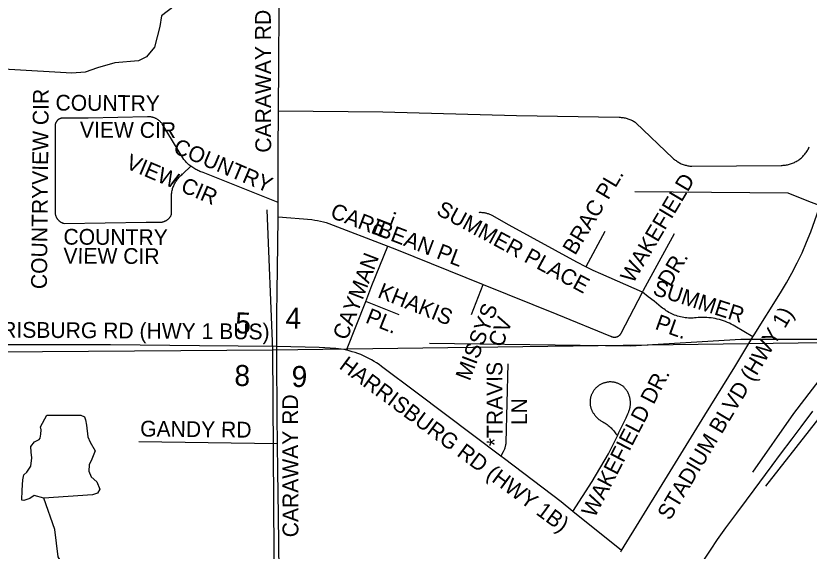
# Model space of a CAD drawing. Extents: x 1670563 to 1761545, y 515755 to 578944.
# Drawn here: x 1702924 to 1706695, y 527402 to 529948 of the extents above; entities that cross this region are included whole.
import ezdxf

# ---------------------------------------------------------------- set-up
doc = ezdxf.new("R2010")
doc.units = 0
for name, color, linetype in [('5_sectionlines', 7, 'Continuous'), ('62_text', 7, 'Continuous'), ('RR Tracks', 7, 'Continuous'), ('SHP_LINE', 7, 'Continuous'), ('STREETCL', 7, 'Continuous'), ('STRNAMES', 7, 'Continuous')]:
    doc.layers.add(name, color=color, linetype=linetype)

# ---------------------------------------------------------------- blocks, each defined once
blk = doc.blocks.new('RR TRACKS02')
at = {"layer": 'RR Tracks'}
for p, q in [((1706657.2, 527992.8), (1706713.4, 528067.3)), ((1706614.8, 527935.9), (1706657.2, 527992.8)), ((1706559.1, 527862.8), (1706614.8, 527935.9)), ((1706519.9, 527809.4), (1706559.1, 527862.8)), ((1706488.4, 527766.5), (1706519.9, 527809.4)), ((1706433.1, 527694.2), (1706488.4, 527766.5)), ((1706396.9, 527644.7), (1706433.1, 527694.2)), ((1706351, 527582.5), (1706396.9, 527644.7)), ((1706299.7, 527512.2), (1706351, 527582.5)), ((1706260.1, 527456.9), (1706299.7, 527512.2)), ((1706226.4, 527407.2), (1706260.1, 527456.9)), ((1706198, 527363.8), (1706226.4, 527407.2))]:
    blk.add_line(p, q, dxfattribs=at)

msp = doc.modelspace()

# ---------------------------------------------------------------- linework, layer by layer
at = {"layer": '5_sectionlines'}
for points in [[(1704119, 517763.8), (1704181.4, 523037.2), (1704145.7, 528359.3), (1704118.1, 529025.3)], [(1693722.5, 528338.7), (1698889.2, 528322.1), (1704145.7, 528359.3), (1709496, 528430.4), (1714842.3, 528473.5)]]:
    msp.add_lwpolyline(points, dxfattribs=at)
at = {"layer": 'SHP_LINE'}
for points in [[(1703677, 529995), (1703616, 529948), (1703609, 529897), (1703584, 529799), (1703546, 529754), (1703508, 529734), (1703395, 529724), (1703312, 529701), (1703254, 529681), (1703191, 529676), (1702893, 529693), (1702798, 529697), (1702743, 529671), (1702696, 529649), (1702632, 529647), (1702567, 529644)], [(1707492, 529510), (1707386, 529232), (1707182, 528823), (1706918, 528445), (1706914, 528415), (1706803, 528408), (1706557, 528408), (1706371, 528408), (1705846, 528377), (1704891, 528389)], [(1707290, 529040), (1706908, 529074), (1706840, 529026), (1706803, 529024), (1706694, 529065), (1706595, 529104), (1705867, 529111)], [(1706428, 527777), (1706623, 528056), (1706799, 528288), (1706799, 528408)], [(1706490, 527711), (1707048, 528425)], [(1703071, 528049), (1703233, 528049), (1703250, 528041), (1703255, 528027), (1703260, 528001), (1703267, 527946), (1703278, 527920), (1703302, 527879), (1703285, 527840), (1703272, 527812), (1703271, 527783), (1703283, 527756), (1703309, 527732), (1703324, 527696), (1703313, 527678), (1703289, 527669), (1703057, 527653), (1703012, 527666), (1702990, 527652), (1702962, 527643), (1702953, 527644), (1702954, 527692), (1702957, 527741), (1702962, 527765), (1702977, 527778), (1702995, 527806), (1703001, 527845), (1702997, 527872), (1702995, 527899), (1703013, 527921), (1703035, 527933), (1703040, 527939), (1703043, 527959), (1703044, 527979), (1703041, 527993), (1703071, 528049)], [(1703551, 526866), (1703466, 526924), (1703381, 527001), (1703336, 527074), (1703304, 527088), (1703190, 527072), (1703190, 527269), (1703125, 527375), (1703110, 527505), (1703057, 527653)]]:
    msp.add_lwpolyline(points, dxfattribs=at)
at = {"layer": 'STREETCL'}
for points in [[(1704172.7, 529496.7), (1704172.9, 529539.4), (1704174.4, 529673.7), (1704175.8, 530028.1), (1704176.5, 530335.1)], [(1706428, 528420.5), (1706434.4, 528431.2), (1706559.3, 528631.3), (1706587.2, 528677.6), (1706613.5, 528724.7), (1706638.3, 528772.7), (1706661.6, 528821.4), (1706683.3, 528870.8), (1706703.3, 528920.9), (1706722.9, 528974.3), (1706741, 529028.2), (1706752.7, 529064), (1706768.2, 529114.7), (1706781.9, 529165.9), (1706793.8, 529217.5), (1706803.8, 529269.5), (1706812, 529321.9), (1706823, 529396.5), (1706831.4, 529471.5), (1706837, 529546.7), (1706839.5, 529674.1), (1706839.4, 529684.9)], [(1704170.6, 529059.8), (1704170.7, 529083), (1704171.4, 529305), (1704172.7, 529496.7)], [(1704172.7, 529496.7), (1704668, 529491), (1705304.7, 529473.6), (1705792.8, 529465.8), (1705797.5, 529465.6), (1705802.1, 529465.3), (1705806.7, 529464.9), (1705811.4, 529464.2), (1705816, 529463.5), (1705820.5, 529462.5), (1705825.1, 529461.4), (1705829.6, 529460.2), (1705834, 529458.8), (1705838.4, 529457.3), (1705842.8, 529455.6), (1705847, 529453.8), (1705851.3, 529451.8), (1705855.4, 529449.7), (1705859.5, 529447.5), (1705863.5, 529445.1), (1705867.4, 529442.6), (1705871.3, 529439.9), (1706047.6, 529271.7), (1706051.1, 529268.4), (1706054.7, 529265.3), (1706058.5, 529262.3), (1706062.3, 529259.4), (1706066.2, 529256.7), (1706070.3, 529254.1), (1706074.4, 529251.6), (1706078.6, 529249.3), (1706082.8, 529247.1), (1706087.2, 529245), (1706091.6, 529243.2), (1706096, 529241.4), (1706100.6, 529239.8), (1706105.1, 529238.4), (1706109.8, 529237.1), (1706114.4, 529236), (1706119.1, 529235.1), (1706123.8, 529234.3), (1706128.6, 529233.6), (1706133.4, 529233.2), (1706138.1, 529232.9), (1706562.2, 529237), (1706567.2, 529237), (1706572.2, 529237.3), (1706577.1, 529237.7), (1706582.1, 529238.2), (1706587, 529239), (1706591.9, 529239.9), (1706596.8, 529241), (1706601.6, 529242.2), (1706606.4, 529243.7), (1706611.1, 529245.2), (1706615.8, 529247), (1706620.4, 529248.9), (1706624.9, 529250.9), (1706629.4, 529253.1), (1706633.8, 529255.5), (1706638.1, 529258), (1706642.3, 529260.7), (1706646.4, 529263.5), (1706650.4, 529266.4), (1706654.3, 529269.5), (1706658.1, 529272.7), (1706661.8, 529276.1), (1706665.4, 529279.6), (1706668.9, 529283.2), (1706672.2, 529286.9), (1706675.4, 529290.7), (1706678.5, 529294.6), (1706681.4, 529298.6), (1706684.2, 529302.8), (1706686.8, 529307), (1706689.3, 529311.3), (1706691.7, 529315.7), (1706693.9, 529320.2), (1706695.9, 529324.7)], [(1703124, 529452.9), (1703123, 529452), (1703122, 529451), (1703121.1, 529450.1), (1703120.1, 529449.1), (1703119.3, 529448), (1703118.4, 529447), (1703117.6, 529445.9), (1703116.9, 529444.8), (1703116.2, 529443.6), (1703115.5, 529442.4), (1703114.9, 529441.3), (1703114.3, 529440), (1703113.7, 529438.8), (1703113.2, 529437.6), (1703112.7, 529436.3), (1703112.3, 529435), (1703111.9, 529433.7), (1703111.6, 529432.4), (1703111.3, 529431.1), (1703111.1, 529429.8), (1703110.9, 529428.4), (1703110.8, 529427.1), (1703110.7, 529425.7), (1703110.6, 529424.4), (1703110.6, 529423), (1703110.6, 529015.8), (1703110.6, 529013.9), (1703110.7, 529011.9), (1703110.9, 529009.9), (1703111.2, 529008), (1703111.5, 529006), (1703111.8, 529004.1), (1703112.3, 529002.2), (1703112.8, 529000.3), (1703113.4, 528998.4), (1703114, 528996.5), (1703114.7, 528994.7), (1703115.5, 528992.8), (1703116.3, 528991.1), (1703117.2, 528989.3), (1703118.2, 528987.6), (1703119.2, 528985.9), (1703120.2, 528984.2), (1703121.4, 528982.6), (1703122.6, 528981)], [(1703588.7, 529460.6), (1703586.3, 529461.7), (1703583.8, 529462.7), (1703581.3, 529463.6), (1703578.8, 529464.4), (1703576.2, 529465.2), (1703573.7, 529465.9), (1703571.1, 529466.4), (1703568.4, 529466.9), (1703565.8, 529467.3), (1703563.2, 529467.6), (1703560.5, 529467.9), (1703557.8, 529468), (1703555.2, 529468), (1703552.5, 529468), (1703549.8, 529467.8), (1703268.7, 529461.7), (1703155.4, 529461.7), (1703154.1, 529461.9), (1703152.7, 529462.1), (1703151.4, 529462.2), (1703150.1, 529462.2), (1703148.7, 529462.2), (1703147.4, 529462.2), (1703146, 529462.1), (1703144.7, 529462), (1703143.3, 529461.8), (1703142, 529461.6), (1703140.7, 529461.3), (1703139.4, 529461), (1703138.1, 529460.6), (1703136.8, 529460.2), (1703135.5, 529459.7), (1703134.3, 529459.2), (1703133, 529458.7), (1703131.8, 529458.1), (1703130.6, 529457.5), (1703129.4, 529456.8), (1703128.3, 529456.1), (1703127.2, 529455.3), (1703126.1, 529454.5), (1703125, 529453.7), (1703124, 529452.9)], [(1703755.6, 529232.8), (1703751.1, 529236.4), (1703746.7, 529240.1), (1703742.4, 529244), (1703738.3, 529248), (1703734.4, 529252.2), (1703730.5, 529256.4), (1703726.8, 529260.8), (1703723.3, 529265.4), (1703619.1, 529435.2), (1703617.5, 529437.4), (1703615.9, 529439.5), (1703614.1, 529441.5), (1703612.3, 529443.5), (1703610.5, 529445.4), (1703608.6, 529447.2), (1703606.6, 529449), (1703604.5, 529450.7), (1703602.4, 529452.3), (1703600.3, 529453.9), (1703598, 529455.4), (1703595.8, 529456.8), (1703593.5, 529458.1), (1703591.1, 529459.4), (1703588.7, 529460.6)], [(1703641.9, 528976.5), (1703643.6, 528977.6), (1703645.3, 528978.9), (1703646.9, 528980.2), (1703648.5, 528981.5), (1703650, 528982.9), (1703651.5, 528984.4), (1703652.9, 528985.9), (1703654.2, 528987.4), (1703655.5, 528989), (1703656.8, 528990.7), (1703658, 528992.3), (1703659.1, 528994.1), (1703660.2, 528995.8), (1703661.2, 528997.6), (1703662.1, 528999.5), (1703663, 529001.3), (1703663.8, 529003.2), (1703663.8, 529096.9), (1703664.4, 529101.9), (1703665.1, 529106.8), (1703665.9, 529111.7), (1703667, 529116.6), (1703668.2, 529121.5), (1703669.6, 529126.3), (1703671.2, 529131.1), (1703672.9, 529135.8), (1703674.8, 529140.4), (1703676.8, 529145), (1703679, 529149.5), (1703681.3, 529153.9), (1703683.9, 529158.3), (1703686.5, 529162.5), (1703689.3, 529166.6), (1703692.3, 529170.7), (1703695.3, 529174.6), (1703698.6, 529178.5), (1703701.9, 529182.2), (1703705.4, 529185.8), (1703709, 529189.3), (1703712.7, 529192.6), (1703716.6, 529195.9), (1703717.8, 529196.8), (1703755.3, 529233)], [(1704170.6, 529059.8), (1703814.7, 529203.1), (1703809.4, 529204.7), (1703804.2, 529206.4), (1703799.1, 529208.3), (1703794, 529210.4), (1703789, 529212.6), (1703784.1, 529214.9), (1703779.2, 529217.5), (1703774.4, 529220.1), (1703769.7, 529223), (1703764.9, 529226.1), (1703760.2, 529229.4), (1703755.6, 529232.8)], [(1704170.4, 528992.1), (1704170.6, 529059.8)], [(1705633.8, 528754.2), (1705590.5, 528776.9), (1705269.1, 528952.2), (1705188.2, 528997.7), (1705184.8, 528999.5), (1705181.4, 529001.3), (1705177.8, 529002.9), (1705174.3, 529004.3), (1705170.6, 529005.7), (1705167, 529006.9), (1705163.2, 529008), (1705159.5, 529009), (1705155.7, 529009.8), (1705151.9, 529010.5), (1705148.1, 529011.1), (1705144.2, 529011.6), (1705140.4, 529011.9), (1705136.5, 529012), (1705132.6, 529012.1), (1705128.7, 529012), (1705124.9, 529011.8)], [(1703122.6, 528981), (1703123.8, 528979.5), (1703125.1, 528978), (1703126.4, 528976.5), (1703127.8, 528975.1), (1703129.3, 528973.8), (1703130.8, 528972.5), (1703132.3, 528971.3), (1703133.9, 528970.1), (1703135.5, 528968.9), (1703137.1, 528967.8), (1703138.8, 528966.8), (1703140.5, 528965.9), (1703142.3, 528965), (1703144.1, 528964.1), (1703145.9, 528963.3), (1703147.7, 528962.6), (1703149.6, 528962), (1703151.5, 528961.4), (1703153.4, 528960.9), (1703544.5, 528967), (1703608.8, 528966.6), (1703610.9, 528966.6), (1703613, 528966.7), (1703615, 528966.9), (1703617.1, 528967.1), (1703619.1, 528967.4), (1703621.1, 528967.8), (1703623.1, 528968.2), (1703625.1, 528968.8), (1703627.1, 528969.3), (1703629.1, 528970), (1703631, 528970.7), (1703632.9, 528971.5), (1703634.8, 528972.4), (1703636.6, 528973.3), (1703638.4, 528974.3), (1703640.2, 528975.4), (1703641.9, 528976.5)], [(1704164.2, 528375.6), (1704164.8, 528530.1), (1704166.3, 528636.1), (1704170, 528860.3), (1704170.4, 528992.1)], [(1704170.4, 528992.1), (1704331, 528978.7), (1704344.9, 528976.7), (1704358.7, 528974.3), (1704372.3, 528971.5), (1704385.9, 528968.2), (1704399.4, 528964.5), (1704412.7, 528960.4), (1704693.1, 528852.7)], [(1705724.2, 528922.7), (1705633.8, 528754.2)], [(1705902.4, 528633.1), (1705907.6, 528643.1), (1705972.3, 528762.8), (1706054.3, 528912.9)], [(1704587.2, 528590), (1704617, 528665.5), (1704693.2, 528853.1)], [(1704693.1, 528852.7), (1704733.4, 528837.2), (1705145.3, 528670.9)], [(1705902.4, 528633.1), (1705704.6, 528720.6), (1705669, 528737), (1705633.8, 528754.2)], [(1705090.3, 528528.2), (1705145.3, 528670.9)], [(1705145.3, 528670.9), (1705495.1, 528529.6), (1705751.2, 528424.9), (1705752.3, 528424.3), (1705753.4, 528423.7), (1705754.5, 528423.2), (1705755.6, 528422.7), (1705756.7, 528422.2), (1705757.9, 528421.8), (1705759, 528421.4), (1705760.2, 528421.1), (1705761.4, 528420.8), (1705762.6, 528420.5), (1705763.8, 528420.3), (1705765, 528420.1), (1705766.2, 528420), (1705767.5, 528419.9), (1705768.7, 528419.8), (1705769.9, 528419.8), (1705771.1, 528419.8), (1705772.4, 528419.9), (1705773.6, 528420), (1705774.8, 528420.1), (1705776, 528420.3), (1705777.2, 528420.5), (1705778.4, 528420.8), (1705779.6, 528421.1)], [(1705779.6, 528421.1), (1705780.8, 528421.5), (1705781.9, 528421.9), (1705783.1, 528422.3), (1705784.2, 528422.7), (1705785.3, 528423.3), (1705786.4, 528423.8), (1705787.5, 528424.4), (1705788.6, 528425), (1705789.6, 528425.6), (1705790.6, 528426.3), (1705791.6, 528427), (1705792.6, 528427.8), (1705793.5, 528428.6), (1705794.5, 528429.4), (1705795.3, 528430.2), (1705796.2, 528431.1), (1705797, 528432), (1705797.8, 528432.9), (1705798.6, 528433.9), (1705799.3, 528434.9), (1705800, 528435.9), (1705800.7, 528436.9), (1705801.3, 528438), (1705801.9, 528439), (1705902.3, 528633)], [(1706428, 528420.5), (1706342.6, 528471.7), (1706333.9, 528476.8), (1706324.9, 528481.5), (1706315.8, 528486), (1706306.6, 528490.1), (1706297.2, 528493.9), (1706287.7, 528497.4), (1706278.1, 528500.5), (1706268.4, 528503.3), (1706258.6, 528505.8), (1706248.7, 528508), (1706238.7, 528509.7), (1706228.7, 528511.2), (1706218.6, 528512.3), (1706208.6, 528513.1), (1706198.4, 528513.5), (1706188.3, 528513.6), (1706178.2, 528513.3), (1706168.1, 528512.6), (1706158, 528511.7), (1706150.6, 528510.9), (1706143.2, 528510.5), (1706135.8, 528510.3), (1706128.3, 528510.3), (1706120.9, 528510.6), (1706113.5, 528511.2), (1706106.1, 528512), (1706098.8, 528513.1), (1706091.4, 528514.4), (1706084.2, 528516), (1706077, 528517.8), (1706069.8, 528519.9), (1706062.8, 528522.2), (1706055.8, 528524.8), (1706048.9, 528527.6), (1706042.1, 528530.7), (1706035.5, 528533.9), (1706028.9, 528537.4), (1706022.5, 528541.2), (1706016.2, 528545.1), (1706010, 528549.3), (1706004, 528553.7), (1705998.1, 528558.2), (1705992.5, 528563), (1705958.2, 528590.6), (1705930.6, 528612.2), (1705902.4, 528633.1)], [(1704495.5, 528357.7), (1704587.2, 528590)], [(1704746.6, 528525.3), (1704587.2, 528590)], [(1705802.6, 527404.4), (1705996.4, 527718.8), (1706198.8, 528048.1), (1706341.5, 528278), (1706428, 528420.5)], [(1704164.2, 528375.4), (1703797.5, 528378.3), (1703374.5, 528382.8), (1703012.4, 528383.8), (1702881.6, 528383.8), (1702775.3, 528383.8)], [(1704168.1, 527912.2), (1704167, 528039.2), (1704164.1, 528333.8), (1704164.2, 528375.6)], [(1704495.5, 528357.7), (1704483, 528360.3), (1704470.4, 528362.5), (1704457.7, 528364.3), (1704445, 528365.8), (1704418.8, 528367.9), (1704392.7, 528369.3), (1704366.4, 528369.9), (1704164.2, 528375.6)], [(1705228.8, 527854), (1704831.4, 528153.1), (1704662.6, 528280.6), (1704651, 528289), (1704639.3, 528297), (1704627.2, 528304.7), (1704614.9, 528311.9), (1704602.4, 528318.7), (1704589.7, 528325.1), (1704576.7, 528331.1), (1704563.6, 528336.6), (1704550.3, 528341.7), (1704536.8, 528346.4), (1704523.2, 528350.6), (1704509.4, 528354.4), (1704495.5, 528357.7)], [(1705262.3, 528293.1), (1705253.3, 527918.7), (1705253.1, 527915.2), (1705252.7, 527911.6), (1705252.2, 527908.1), (1705251.7, 527904.6), (1705250.9, 527901.1), (1705250.1, 527897.7), (1705249.2, 527894.3), (1705248.1, 527890.9), (1705246.9, 527887.5), (1705245.6, 527884.2), (1705244.2, 527881), (1705242.7, 527877.8), (1705241, 527874.6), (1705228.8, 527854)], [(1705783.7, 527950.2), (1705791.2, 527965.4), (1705824.9, 528035.3), (1705832.5, 528054.8), (1705834.2, 528058.1), (1705835.8, 528061.4), (1705837.3, 528064.8), (1705838.6, 528068.2), (1705839.9, 528071.6), (1705841, 528075.2), (1705842, 528078.7), (1705842.9, 528082.3), (1705843.7, 528085.9), (1705844.3, 528089.5), (1705844.8, 528093.2), (1705845.2, 528096.8), (1705845.5, 528100.5), (1705845.6, 528104.2), (1705845.6, 528107.9), (1705845.5, 528111.5), (1705845.3, 528115.2), (1705844.9, 528118.9), (1705844.4, 528122.5), (1705843.8, 528126.2), (1705843.1, 528129.8), (1705842.2, 528133.4), (1705841.2, 528136.9), (1705840.1, 528140.4), (1705838.9, 528143.9), (1705837.6, 528147.3), (1705836.1, 528150.7), (1705834.5, 528154.1), (1705832.8, 528157.3), (1705831.1, 528160.5), (1705829.1, 528163.7), (1705827.1, 528166.8), (1705825, 528169.8), (1705822.8, 528172.7), (1705820.5, 528175.6), (1705818.1, 528178.4), (1705815.6, 528181.1), (1705813, 528183.7), (1705810.4, 528185.8), (1705807.7, 528187.9), (1705805, 528189.8), (1705802.2, 528191.6), (1705799.3, 528193.4), (1705796.4, 528195), (1705793.4, 528196.5), (1705790.4, 528198), (1705787.3, 528199.3), (1705784.2, 528200.5), (1705781.1, 528201.6), (1705777.9, 528202.6), (1705774.7, 528203.5), (1705771.4, 528204.3), (1705768.1, 528205), (1705764.8, 528205.5), (1705761.5, 528206), (1705758.2, 528206.3), (1705754.8, 528206.5), (1705751.5, 528206.6), (1705748.1, 528206.6), (1705744.8, 528206.5), (1705741.5, 528206.2), (1705738.1, 528205.8), (1705734.8, 528205.4), (1705731.5, 528204.8), (1705728.3, 528204.1), (1705725, 528203.2), (1705721.8, 528202.3), (1705718.6, 528201.3), (1705715.5, 528200.1), (1705712.4, 528198.9), (1705709.3, 528197.5), (1705706.3, 528196), (1705703.4, 528194.4), (1705700.5, 528192.8), (1705697.6, 528191), (1705694.8, 528189.1), (1705692.2, 528187.2), (1705689.6, 528185.2), (1705687, 528183.2), (1705684.6, 528181), (1705682.2, 528178.7), (1705679.9, 528176.4), (1705677.7, 528174), (1705675.6, 528171.5), (1705673.5, 528169), (1705671.6, 528166.3), (1705669.7, 528163.7), (1705667.9, 528160.9), (1705666.2, 528158.1), (1705664.7, 528155.2), (1705663.2, 528152.3), (1705661.8, 528149.3), (1705660.5, 528146.3), (1705659.4, 528143.3), (1705658.3, 528140.2), (1705657.3, 528137), (1705656.5, 528133.9), (1705655.7, 528130.7), (1705655.1, 528127.5), (1705654.6, 528124.3), (1705654.2, 528121), (1705653.9, 528117.7), (1705653.7, 528114.5), (1705653.6, 528111.2), (1705653.7, 528107.9), (1705653.8, 528104.7), (1705654.1, 528101.4), (1705654.4, 528098.1), (1705654.9, 528094.9), (1705655.5, 528091.7), (1705656.2, 528088.5), (1705657.1, 528085.3), (1705658, 528082.2), (1705659, 528079.1), (1705660.2, 528076), (1705661.4, 528073), (1705662.8, 528070), (1705664.2, 528067.1), (1705665.8, 528064.2), (1705667.4, 528061.4), (1705669.2, 528058.6), (1705671, 528055.9), (1705673, 528052.8), (1705675.2, 528049.8), (1705677.4, 528046.9), (1705679.7, 528044), (1705682.2, 528041.2), (1705684.7, 528038.5), (1705687.3, 528035.9), (1705690, 528033.4), (1705692.8, 528031), (1705695.6, 528028.7), (1705698.6, 528026.4), (1705701.6, 528024.3), (1705704.7, 528022.3), (1705707.9, 528020.4), (1705711.1, 528018.6), (1705714.3, 528016.9), (1705719.7, 528013.9), (1705724.9, 528010.7), (1705730, 528007.3), (1705734.9, 528003.8), (1705739.8, 528000.1), (1705744.5, 527996.2), (1705749.1, 527992.2), (1705753.5, 527988), (1705757.8, 527983.7), (1705762, 527979.2), (1705766, 527974.6), (1705769.8, 527969.8), (1705773.5, 527965), (1705776.9, 527960), (1705780.3, 527954.8), (1705783.4, 527949.6)], [(1705571.5, 527591.1), (1705664.4, 527732.5), (1705741.4, 527864.7), (1705783.7, 527950.2)], [(1704168.1, 527912.2), (1703508.5, 527921.3)], [(1704177, 527102.1), (1704177.2, 527170.6), (1704172.1, 527571.4), (1704169.2, 527782), (1704168.1, 527912.2)], [(1705571.5, 527591.1), (1705515.9, 527636), (1705246.5, 527840.7), (1705228.8, 527854)], [(1705802.6, 527404.4), (1705571.5, 527591.1)], [(1705799.3, 527399.1), (1705802.6, 527404.4)]]:
    msp.add_lwpolyline(points, dxfattribs=at)

# ---------------------------------------------------------------- block references
msp.add_blockref('RR TRACKS02', (0, 0), dxfattribs=at)

# ---------------------------------------------------------------- texts
at = {"layer": '62_text'}
for s, p in [('4', (1704205.1, 528460.8)), ('5', (1703966.6, 528437.8)), ('8', (1703962.5, 528188)), ('9', (1704234.2, 528183.3))]:
    msp.add_text(s, height=100, rotation=358.9337, dxfattribs=at).set_placement(p)
at = {"layer": 'STRNAMES'}
for s, rotation, p in [('CARAWAY RD', 90.1524, (1704138, 529297.4)), ('COUNTRYVIEW CIR', 89.4348, (1703071.7, 528648)), ('COUNTRY', 359.7007, (1703112.7, 529497.6)), (' VIEW CIR', 359.7007, (1703200.9, 529369.6)), ('COUNTRY', 336.9785, (1703667.3, 529298.8)), (' VIEW CIR', 336.9785, (1703415.9, 529236.1)), ('BRAC PL.', 59.1923, (1705582.7, 528805.6)), ('WAKEFIELD', 59.1923, (1705857.7, 528671.3)), ('CARIBEAN PL', 339.0451, (1704414.1, 528990.1)), ('SUMMER PLACE', 331.6426, (1704918.1, 529006)), ('CAYMAN   PL.', 68.9401, (1704497.9, 528401.1)), ('COUNTRY ', 359.7007, (1703150.5, 528860)), ('VIEW CIR', 359.7007, (1703150.5, 528769.9)), (' DR.', 59.1923, (1706020.5, 528631.2)), ('KHAKIS ', 338.226, (1704639.3, 528610.7)), ('SUMMER', 342.1367, (1705948, 528623.1)), ('PL.', 338.226, (1704581.8, 528490.3)), ('MISSYS', 69.2089, (1705081.9, 528207.8)), ('STADIUM BLVD (HWY 1)', 59.1365, (1706033.1, 527543.8)), (' CV', 69.2089, (1705226.7, 528341)), (' PL.', 340.2501, (1705931.9, 528469.1)), ('HARRISBURG RD (HWY 1 BUS)', 359.5971, (1702642.5, 528419.2)), ('HARRISBURG RD (HWY 1B)', 323.4591, (1704456.5, 528273.7)), ('*TRAVIS', 90.1524, (1705238, 527901)), ('WAKEFIELD DR.', 62.5022, (1705675.3, 527556.8)), ('CARAWAY RD', 90.1524, (1704267.2, 527467.8)), ('LN', 90.1524, (1705354.6, 528001.5)), ('GANDY RD ', 359.3979, (1703514.9, 527947.3))]:
    msp.add_text(s, height=75, rotation=rotation, dxfattribs=at).set_placement(p)

doc.saveas('drawing.dxf')
